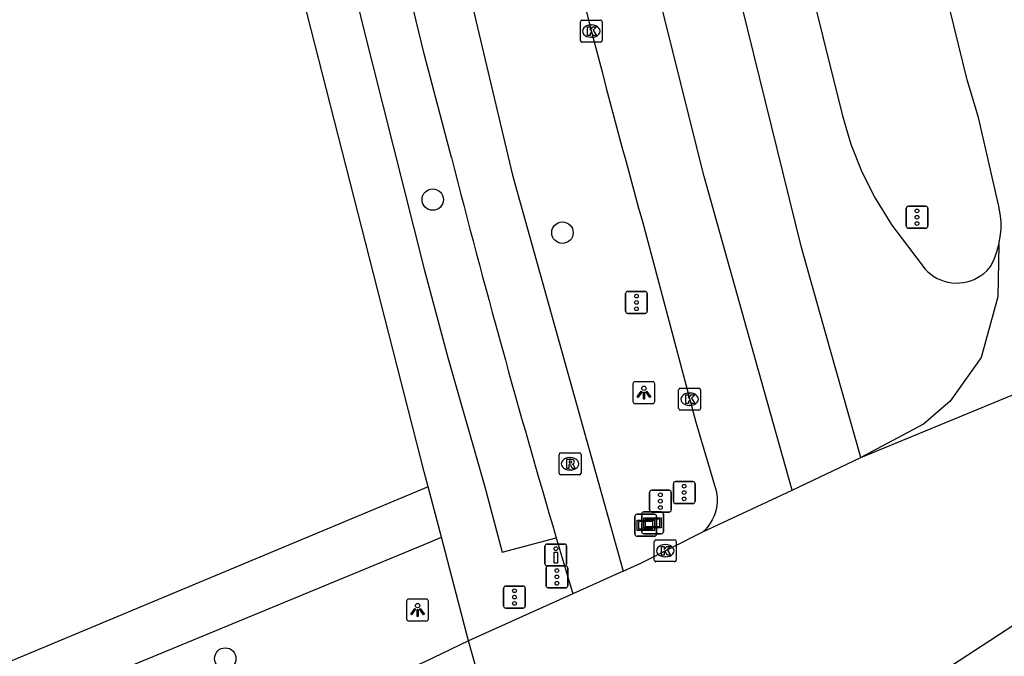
# Model space of a CAD drawing. Extents: x 158038 to 159242, y 380133 to 381214.
# Drawn here: x 158981.53 to 159026.48, y 381109.91 to 381138.99 of the extents above; entities that cross this region are included whole.
import ezdxf

# ---------------------------------------------------------------- set-up
doc = ezdxf.new("R2010")
doc.units = 0
for name, color, linetype in [('IMGEO_Boom', 7, 'Continuous'), ('IMGEO_Drukknoppaal', 7, 'Continuous'), ('IMGEO_Fietspad_gesloten', 7, 'Continuous'), ('IMGEO_Kolk', 7, 'Continuous'), ('IMGEO_Lichtpunt', 7, 'Continuous'), ('IMGEO_Rijbaan_regionaal_gesloten', 7, 'Continuous'), ('IMGEO_Rioolput', 7, 'Continuous'), ('IMGEO_Verkeersregelinstallatiepaal', 7, 'Continuous'), ('IMGEO_Verklikker', 7, 'Continuous'), ('IMGEO_Voetpad_open', 7, 'Continuous')]:
    doc.layers.add(name, color=color, linetype=linetype)

msp = doc.modelspace()

# ---------------------------------------------------------------- linework, layer by layer
at = {"layer": 'IMGEO_Boom'}
for centre in [(159000.387, 381130.776), (159006.308, 381129.263), (158990.913, 381109.811)]:
    msp.add_circle(centre, 0.489, dxfattribs=at)
at = {"layer": 'IMGEO_Drukknoppaal'}
for p, q in [((159005.509, 381114.139), (159005.509, 381114.939)), ((159005.509, 381114.939), (159005.509, 381114.139)), ((159005.609, 381115.039), (159006.399, 381115.039)), ((159006.399, 381115.039), (159005.609, 381115.039)), ((159006.499, 381114.939), (159006.499, 381114.139)), ((159006.499, 381114.139), (159006.499, 381114.939)), ((159006.399, 381114.039), (159005.609, 381114.039)), ((159005.609, 381114.039), (159006.399, 381114.039))]:
    msp.add_line(p, q, dxfattribs=at)
msp.add_lwpolyline([(159006.079, 381114.664), (159006.079, 381114.164), (159005.929, 381114.164), (159005.929, 381114.664), (159006.079, 381114.664)], dxfattribs=at)
msp.add_circle((159006.004, 381114.829), 0.085, dxfattribs=at)
for centre, start, end in [((159005.609, 381114.939), 90, 180), ((159005.609, 381114.939), 90, 180), ((159006.399, 381114.939), 0, 90), ((159006.399, 381114.939), 360, 90), ((159005.609, 381114.139), 180, 270), ((159005.609, 381114.139), 180, 270), ((159006.399, 381114.139), 270, 0), ((159006.399, 381114.139), 270, 0)]:
    msp.add_arc(centre, 0.1, start, end, dxfattribs=at)
at = {"layer": 'IMGEO_Fietspad_gesloten'}
for points in [[(158994.243, 381176.362), (158997.663, 381159.381), (159000, 381148.93), (159004.033, 381131.886), (159009.08, 381113.808)], [(159001.234, 381132.701), (159000, 381137.433), (158996.889, 381150.268)], [(159006.023, 381115.325), (159006.782, 381112.77)]]:
    msp.add_lwpolyline(points, dxfattribs=at)
msp.add_arc((159483.791, 381256.351), 498.147, 194.37215, 196.44533, dxfattribs=at)
at = {"layer": 'IMGEO_Kolk'}
for p, q in [((159007.199, 381138.972), (159008.051, 381138.972)), ((159007.124, 381138.046), (159007.124, 381138.898)), ((159007.612, 381138.752), (159007.637, 381138.752)), ((159008.125, 381138.898), (159008.125, 381138.046)), ((159007.635, 381138.192), (159007.61, 381138.192)), ((159008.051, 381137.972), (159007.199, 381137.972)), ((159011.613, 381121.23), (159011.613, 381122.082)), ((159011.688, 381122.156), (159012.54, 381122.156)), ((159012.101, 381121.936), (159012.126, 381121.936)), ((159012.614, 381122.082), (159012.614, 381121.23)), ((159012.54, 381121.156), (159011.688, 381121.156)), ((159012.124, 381121.376), (159012.099, 381121.376)), ((159010.502, 381114.31), (159010.502, 381115.162)), ((159010.577, 381115.236), (159011.429, 381115.236)), ((159011.503, 381115.162), (159011.503, 381114.31)), ((159010.99, 381115.016), (159011.015, 381115.016)), ((159011.429, 381114.236), (159010.577, 381114.236)), ((159011.013, 381114.456), (159010.988, 381114.456))]:
    msp.add_line(p, q, dxfattribs=at)
for points in [[(159007.199, 381138.972), (159008.051, 381138.972)], [(159007.124, 381138.046), (159007.124, 381138.898)], [(159007.445, 381138.672), (159007.568, 381138.672), (159007.568, 381138.521), (159007.698, 381138.672), (159007.862, 381138.672), (159007.716, 381138.521), (159007.869, 381138.272), (159007.717, 381138.272), (159007.632, 381138.436), (159007.568, 381138.369), (159007.568, 381138.272), (159007.445, 381138.272), (159007.445, 381138.672)], [(159008.125, 381138.898), (159008.125, 381138.046)], [(159008.051, 381137.972), (159007.199, 381137.972)], [(159011.613, 381121.23), (159011.613, 381122.082)], [(159011.688, 381122.156), (159012.54, 381122.156)], [(159012.614, 381122.082), (159012.614, 381121.23)], [(159011.934, 381121.856), (159012.057, 381121.856), (159012.057, 381121.705), (159012.187, 381121.856), (159012.351, 381121.856), (159012.205, 381121.705), (159012.358, 381121.456), (159012.206, 381121.456), (159012.121, 381121.62), (159012.057, 381121.553), (159012.057, 381121.456), (159011.934, 381121.456), (159011.934, 381121.856)], [(159012.54, 381121.156), (159011.688, 381121.156)], [(159010.502, 381114.31), (159010.502, 381115.162)], [(159010.577, 381115.236), (159011.429, 381115.236)], [(159011.503, 381115.162), (159011.503, 381114.31)], [(159010.823, 381114.936), (159010.946, 381114.936), (159010.946, 381114.785), (159011.076, 381114.936), (159011.24, 381114.936), (159011.094, 381114.785), (159011.247, 381114.536), (159011.095, 381114.536), (159011.01, 381114.7), (159010.946, 381114.633), (159010.946, 381114.536), (159010.823, 381114.536), (159010.823, 381114.936)], [(159011.429, 381114.236), (159010.577, 381114.236)]]:
    msp.add_lwpolyline(points, dxfattribs=at)
for centre, start, end in [((159007.201, 381138.896), 91.552, 178.448), ((159007.201, 381138.896), 91.552, 178.448), ((159008.049, 381138.896), 1.552, 88.448), ((159008.049, 381138.896), 1.552, 88.448), ((159007.201, 381138.048), 181.552, 268.448), ((159007.201, 381138.048), 181.552, 268.448), ((159008.049, 381138.048), 271.552, 358.448), ((159008.049, 381138.048), 271.552, 358.448), ((159011.69, 381122.08), 91.552, 178.448), ((159011.69, 381122.08), 91.552, 178.448), ((159012.538, 381122.08), 1.552, 88.448), ((159012.538, 381122.08), 1.552, 88.448), ((159011.69, 381121.232), 181.552, 268.448), ((159011.69, 381121.232), 181.552, 268.448), ((159012.538, 381121.232), 271.552, 358.448), ((159012.538, 381121.232), 271.552, 358.448), ((159010.579, 381115.16), 91.552, 178.448), ((159010.579, 381115.16), 91.552, 178.448), ((159011.427, 381115.16), 1.552, 88.448), ((159011.427, 381115.16), 1.552, 88.448), ((159010.579, 381114.312), 181.552, 268.448), ((159010.579, 381114.312), 181.552, 268.448), ((159011.427, 381114.312), 271.552, 358.448), ((159011.427, 381114.312), 271.552, 358.448)]:
    msp.add_arc(centre, 0.0765, start, end, dxfattribs=at)
for centre, major_axis, ratio, start_param, end_param in [((159007.611, 381138.472), (-0.387, 0.002), 0.722429, 4.712389, 7.853982), ((159007.636, 381138.472), (-0.39, 0.002), 0.717154, 1.570796, 4.712389), ((159012.1, 381121.656), (-0.387, 0.002), 0.722429, 4.712389, 7.853982), ((159012.125, 381121.656), (-0.39, 0.002), 0.717154, 1.570796, 4.712389), ((159010.989, 381114.736), (-0.387, 0.002), 0.722429, 4.712389, 7.853982), ((159011.014, 381114.736), (-0.39, 0.002), 0.717154, 1.570796, 4.712389)]:
    msp.add_ellipse(centre, major_axis=major_axis, ratio=ratio, start_param=start_param, end_param=end_param, dxfattribs=at)
at = {"layer": 'IMGEO_Lichtpunt'}
for p, q in [((159009.528, 381122.36), (159009.528, 381121.553)), ((159009.528, 381122.36), (159009.528, 381121.553)), ((159010.43, 381122.455), (159009.622, 381122.455)), ((159010.43, 381122.455), (159009.622, 381122.455)), ((159010.524, 381121.553), (159010.524, 381122.36)), ((159010.524, 381121.553), (159010.524, 381122.36)), ((159009.622, 381121.459), (159010.43, 381121.459)), ((159009.622, 381121.459), (159010.43, 381121.459)), ((158999.192, 381112.43), (158999.192, 381111.623)), ((158999.192, 381112.43), (158999.192, 381111.623)), ((159000.094, 381112.525), (158999.286, 381112.525)), ((159000.094, 381112.525), (158999.286, 381112.525)), ((159000.188, 381111.623), (159000.188, 381112.43)), ((159000.188, 381111.623), (159000.188, 381112.43)), ((158999.286, 381111.529), (159000.094, 381111.529)), ((158999.286, 381111.529), (159000.094, 381111.529))]:
    msp.add_line(p, q, dxfattribs=at)
for points in [[(159009.902, 381122.024), (159009.941, 381121.996), (159009.753, 381121.734), (159009.715, 381121.761), (159009.902, 381122.024)], [(159010.004, 381121.976), (159010.051, 381121.976), (159010.051, 381121.654), (159010.004, 381121.654), (159010.004, 381121.976)], [(159010.114, 381121.996), (159010.152, 381122.023), (159010.339, 381121.761), (159010.3, 381121.733), (159010.114, 381121.996)], [(158999.566, 381112.094), (158999.605, 381112.066), (158999.417, 381111.804), (158999.379, 381111.831), (158999.566, 381112.094)], [(158999.668, 381112.046), (158999.715, 381112.046), (158999.715, 381111.724), (158999.668, 381111.724), (158999.668, 381112.046)], [(158999.778, 381112.066), (158999.816, 381112.093), (159000.003, 381111.831), (158999.964, 381111.803), (158999.778, 381112.066)]]:
    msp.add_lwpolyline(points, dxfattribs=at)
for centre in [(159010.027, 381122.158), (158999.691, 381112.228)]:
    msp.add_circle(centre, 0.0994, dxfattribs=at)
for centre, start, end in [((159009.622, 381122.36), 90, 180), ((159009.622, 381122.36), 90, 180), ((159010.43, 381122.36), 0, 90), ((159010.43, 381122.36), 0, 90), ((159009.622, 381121.553), 180, 270), ((159009.622, 381121.553), 180, 270), ((159010.43, 381121.553), 270, 0), ((159010.43, 381121.553), 270, 360), ((158999.286, 381112.43), 90, 180), ((158999.286, 381112.43), 90, 180), ((159000.094, 381112.43), 0, 90), ((159000.094, 381112.43), 0, 90), ((158999.286, 381111.623), 180, 270), ((158999.286, 381111.623), 180, 270), ((159000.094, 381111.623), 270, 0), ((159000.094, 381111.623), 270, 360)]:
    msp.add_arc(centre, 0.0946, start, end, dxfattribs=at)
at = {"layer": 'IMGEO_Rijbaan_regionaal_gesloten'}
for points in [[(159016.794, 381117.504), (159015.258, 381122.974), (159012.773, 381131.825), (159008.5, 381148.925), (159005.036, 381164.765), (159002.607, 381176.87), (159000.493, 381188.3), (158998.631, 381202.582)], [(159019.929, 381118.995), (159018.552, 381123.881), (159017.226, 381128.586), (159013.673, 381142.985), (159010.434, 381156.62), (159006.746, 381174.395), (159004.452, 381187.13), (159002.939, 381200.238)], [(159026.236, 381128.725), (159026.298, 381129.072), (159026.33, 381129.424), (159026.33, 381129.777), (159026.298, 381130.128), (159026.235, 381130.476), (159026.184, 381130.677), (159025.301, 381134.518), (159024.785, 381136.239), (159019.94, 381155.999), (159015.836, 381175.96), (159012.411, 381194.843)], [(159014.658, 381152.423), (159019.092, 381134.601), (159019.475, 381133.302), (159019.973, 381132.043), (159020.582, 381130.833), (159021.296, 381129.682), (159021.303, 381129.672), (159022.866, 381127.599), (159022.989, 381127.475), (159023.123, 381127.363), (159023.266, 381127.263), (159023.417, 381127.177), (159023.576, 381127.104), (159023.74, 381127.046), (159023.909, 381127.002), (159024.082, 381126.974), (159024.256, 381126.962), (159024.43, 381126.965), (159024.603, 381126.983), (159024.775, 381127.017), (159024.942, 381127.066), (159025.104, 381127.13), (159025.26, 381127.209), (159025.409, 381127.3), (159025.548, 381127.405), (159025.678, 381127.522), (159025.797, 381127.65), (159025.866, 381127.736), (159026.019, 381128.054), (159026.142, 381128.385), (159026.236, 381128.725)], [(159010.143, 381129.084), (159012.404, 381120.606), (159013.291, 381117.583), (159013.32, 381117.474), (159013.351, 381117.305), (159013.367, 381117.135), (159013.368, 381116.963), (159013.353, 381116.792), (159013.323, 381116.624), (159013.279, 381116.458), (159013.219, 381116.297), (159013.146, 381116.142), (159013.059, 381115.995), (159012.959, 381115.855), (159012.847, 381115.725), (159012.724, 381115.606)], [(159026.236, 381128.725), (159026.189, 381126.327), (159025.429, 381123.558), (159024.012, 381121.573), (159022.795, 381120.522), (159019.929, 381118.995)], [(159019.929, 381118.995), (159031.412, 381123.722)], [(159044.464, 381121.793), (159026.913, 381111.328), (159023.33, 381108.996), (159019.13, 381106.991), (159004.875, 381100.419)], [(159016.794, 381117.504), (159019.929, 381118.995)], [(159012.724, 381115.606), (159016.794, 381117.504)], [(159009.08, 381113.808), (159009.911, 381114.184), (159012.724, 381115.606)], [(159009.08, 381113.808), (159006.782, 381112.77)], [(159006.782, 381112.77), (159002.023, 381110.619)], [(159002.023, 381110.619), (159000, 381109.65), (158978.517, 381100.246), (158975.406, 381098.992), (158958.481, 381093.141)], [(159003.067, 381106.884), (159002.023, 381110.619)]]:
    msp.add_lwpolyline(points, dxfattribs=at)
msp.add_arc((159586.345, 381288.604), 597.875, 193.303294, 195.474571, dxfattribs=at)
at = {"layer": 'IMGEO_Rioolput'}
for p, q in [((159006.231, 381119.207), (159007.083, 381119.207)), ((159006.156, 381118.281), (159006.156, 381119.133)), ((159006.644, 381118.987), (159006.669, 381118.987)), ((159007.157, 381119.133), (159007.157, 381118.281)), ((159006.667, 381118.427), (159006.642, 381118.427)), ((159007.083, 381118.207), (159006.231, 381118.207))]:
    msp.add_line(p, q, dxfattribs=at)
for points in [[(159006.231, 381119.207), (159007.083, 381119.207)], [(159006.156, 381118.281), (159006.156, 381119.133)], [(159006.745, 381118.905), (159006.493, 381118.907), (159006.493, 381118.507)], [(159006.671, 381118.826), (159006.617, 381118.826), (159006.617, 381118.745)], [(159006.617, 381118.745), (159006.669, 381118.745)], [(159007.157, 381119.133), (159007.157, 381118.281)], [(159006.493, 381118.507), (159006.617, 381118.507), (159006.617, 381118.669), (159006.628, 381118.669)], [(159006.675, 381118.64), (159006.746, 381118.507), (159006.886, 381118.507), (159006.821, 381118.633)], [(159007.083, 381118.207), (159006.231, 381118.207)]]:
    msp.add_lwpolyline(points, dxfattribs=at)
for centre, radius, start, end in [((159006.233, 381119.131), 0.0765, 91.552, 178.448), ((159006.233, 381119.131), 0.0765, 91.552, 178.448), ((159007.081, 381119.131), 0.0765, 1.552, 88.448), ((159007.081, 381119.131), 0.0765, 1.552, 88.448), ((159006.653, 381118.934), 0.19, 274.7715, 282.9687), ((159006.677, 381118.73), 0.0964, 77.0061, 93.1865), ((159006.691, 381118.787), 0.0378, 276.6634, 79.6772), ((159006.744, 381118.795), 0.109, 350.3612, 89.416), ((159006.742, 381118.795), 0.112, 277.5842, 350.9817), ((159006.233, 381118.283), 0.0765, 181.552, 268.448), ((159006.233, 381118.283), 0.0765, 181.552, 268.448), ((159006.627, 381118.616), 0.0533, 26.0293, 88.6989), ((159006.726, 381118.58), 0.108, 29.5134, 73.7905), ((159007.081, 381118.283), 0.0765, 271.552, 358.448), ((159007.081, 381118.283), 0.0765, 271.552, 358.448)]:
    msp.add_arc(centre, radius, start, end, dxfattribs=at)
for centre, major_axis, ratio, start_param, end_param in [((159006.643, 381118.707), (-0.387, 0.002), 0.722429, 4.712389, 7.853982), ((159006.668, 381118.707), (-0.39, 0.002), 0.717154, 1.570796, 4.712389)]:
    msp.add_ellipse(centre, major_axis=major_axis, ratio=ratio, start_param=start_param, end_param=end_param, dxfattribs=at)
at = {"layer": 'IMGEO_Verkeersregelinstallatiepaal'}
for p, q in [((159022.1, 381130.469), (159022.89, 381130.469)), ((159022.89, 381130.469), (159022.1, 381130.469)), ((159022, 381129.569), (159022, 381130.369)), ((159022, 381130.369), (159022, 381129.569)), ((159022.99, 381130.369), (159022.99, 381129.569)), ((159022.99, 381129.569), (159022.99, 381130.369)), ((159022.89, 381129.469), (159022.1, 381129.469)), ((159022.1, 381129.469), (159022.89, 381129.469)), ((159009.189, 381125.678), (159009.189, 381126.478)), ((159009.189, 381126.478), (159009.189, 381125.678)), ((159009.289, 381126.578), (159010.079, 381126.578)), ((159010.079, 381126.578), (159009.289, 381126.578)), ((159010.179, 381126.478), (159010.179, 381125.678)), ((159010.179, 381125.678), (159010.179, 381126.478)), ((159010.079, 381125.578), (159009.289, 381125.578)), ((159009.289, 381125.578), (159010.079, 381125.578)), ((159011.47, 381117.892), (159012.26, 381117.892)), ((159012.26, 381117.892), (159011.47, 381117.892)), ((159010.283, 381116.598), (159010.283, 381117.398)), ((159010.283, 381117.398), (159010.283, 381116.598)), ((159010.383, 381117.498), (159011.173, 381117.498)), ((159011.173, 381117.498), (159010.383, 381117.498)), ((159011.273, 381117.398), (159011.273, 381116.598)), ((159011.273, 381116.598), (159011.273, 381117.398)), ((159011.37, 381116.992), (159011.37, 381117.792)), ((159011.37, 381117.792), (159011.37, 381116.992)), ((159012.36, 381117.792), (159012.36, 381116.992)), ((159012.36, 381116.992), (159012.36, 381117.792)), ((159011.173, 381116.498), (159010.383, 381116.498)), ((159010.383, 381116.498), (159011.173, 381116.498)), ((159012.26, 381116.892), (159011.47, 381116.892)), ((159011.47, 381116.892), (159012.26, 381116.892)), ((159005.561, 381113.138), (159005.561, 381113.938)), ((159005.561, 381113.938), (159005.561, 381113.138)), ((159005.661, 381114.038), (159006.451, 381114.038)), ((159006.451, 381114.038), (159005.661, 381114.038)), ((159006.551, 381113.938), (159006.551, 381113.138)), ((159006.551, 381113.138), (159006.551, 381113.938)), ((159003.622, 381112.217), (159003.622, 381113.017)), ((159003.622, 381113.017), (159003.622, 381112.217)), ((159003.722, 381113.117), (159004.512, 381113.117)), ((159004.512, 381113.117), (159003.722, 381113.117)), ((159004.612, 381113.017), (159004.612, 381112.217)), ((159004.612, 381112.217), (159004.612, 381113.017)), ((159006.451, 381113.038), (159005.661, 381113.038)), ((159005.661, 381113.038), (159006.451, 381113.038)), ((159004.512, 381112.117), (159003.722, 381112.117)), ((159003.722, 381112.117), (159004.512, 381112.117))]:
    msp.add_line(p, q, dxfattribs=at)
for centre in [(159022.495, 381130.259), (159022.495, 381129.969), (159022.495, 381129.679), (159009.684, 381126.368), (159009.684, 381126.078), (159009.684, 381125.788), (159010.778, 381117.288), (159011.865, 381117.682), (159011.865, 381117.392), (159010.778, 381116.998), (159011.865, 381117.102), (159010.778, 381116.708), (159006.056, 381113.828), (159006.056, 381113.538), (159006.056, 381113.248), (159004.117, 381112.907), (159004.117, 381112.617), (159004.117, 381112.327)]:
    msp.add_circle(centre, 0.085, dxfattribs=at)
for centre, start, end in [((159022.1, 381130.369), 90, 180), ((159022.1, 381130.369), 90, 180), ((159022.89, 381130.369), 0, 90), ((159022.89, 381130.369), 360, 90), ((159022.1, 381129.569), 180, 270), ((159022.1, 381129.569), 180, 270), ((159022.89, 381129.569), 270, 0), ((159022.89, 381129.569), 270, 0), ((159009.289, 381126.478), 90, 180), ((159009.289, 381126.478), 90, 180), ((159010.079, 381126.478), 0, 90), ((159010.079, 381126.478), 360, 90), ((159009.289, 381125.678), 180, 270), ((159009.289, 381125.678), 180, 270), ((159010.079, 381125.678), 270, 0), ((159010.079, 381125.678), 270, 0), ((159011.47, 381117.792), 90, 180), ((159011.47, 381117.792), 90, 180), ((159012.26, 381117.792), 0, 90), ((159012.26, 381117.792), 360, 90), ((159010.383, 381117.398), 90, 180), ((159010.383, 381117.398), 90, 180), ((159011.173, 381117.398), 0, 90), ((159011.173, 381117.398), 360, 90), ((159011.47, 381116.992), 180, 270), ((159011.47, 381116.992), 180, 270), ((159012.26, 381116.992), 270, 0), ((159012.26, 381116.992), 270, 0), ((159010.383, 381116.598), 180, 270), ((159010.383, 381116.598), 180, 270), ((159011.173, 381116.598), 270, 0), ((159011.173, 381116.598), 270, 0), ((159005.661, 381113.938), 90, 180), ((159005.661, 381113.938), 90, 180), ((159006.451, 381113.938), 0, 90), ((159006.451, 381113.938), 360, 90), ((159003.722, 381113.017), 90, 180), ((159003.722, 381113.017), 90, 180), ((159004.512, 381113.017), 0, 90), ((159004.512, 381113.017), 360, 90), ((159005.661, 381113.138), 180, 270), ((159005.661, 381113.138), 180, 270), ((159006.451, 381113.138), 270, 0), ((159006.451, 381113.138), 270, 0), ((159003.722, 381112.217), 180, 270), ((159003.722, 381112.217), 180, 270), ((159004.512, 381112.217), 270, 0), ((159004.512, 381112.217), 270, 0)]:
    msp.add_arc(centre, 0.1, start, end, dxfattribs=at)
at = {"layer": 'IMGEO_Verklikker'}
for p, q in [((159010.024, 381116.511), (159010.814, 381116.511)), ((159010.814, 381116.511), (159010.024, 381116.511)), ((159009.617, 381115.498), (159009.617, 381116.298)), ((159009.617, 381116.298), (159009.617, 381115.498)), ((159009.717, 381116.398), (159010.507, 381116.398)), ((159010.507, 381116.398), (159009.717, 381116.398)), ((159009.924, 381115.611), (159009.924, 381116.411)), ((159009.924, 381116.411), (159009.924, 381115.611)), ((159010.607, 381116.298), (159010.607, 381115.498)), ((159010.607, 381115.498), (159010.607, 381116.298)), ((159010.914, 381116.411), (159010.914, 381115.611)), ((159010.914, 381115.611), (159010.914, 381116.411)), ((159010.507, 381115.398), (159009.717, 381115.398)), ((159009.717, 381115.398), (159010.507, 381115.398)), ((159010.814, 381115.511), (159010.024, 381115.511)), ((159010.024, 381115.511), (159010.814, 381115.511))]:
    msp.add_line(p, q, dxfattribs=at)
for points in [[(159009.718, 381116.13), (159010.506, 381116.13), (159010.506, 381115.666), (159009.718, 381115.666), (159009.718, 381116.13)], [(159009.783, 381116.065), (159009.783, 381115.731), (159010.441, 381115.731), (159010.441, 381116.065), (159009.783, 381116.065)], [(159010.025, 381116.243), (159010.813, 381116.243), (159010.813, 381115.779), (159010.025, 381115.779), (159010.025, 381116.243)], [(159010.09, 381116.178), (159010.09, 381115.844), (159010.748, 381115.844), (159010.748, 381116.178), (159010.09, 381116.178)]]:
    msp.add_lwpolyline(points, dxfattribs=at)
for centre, start, end in [((159010.024, 381116.411), 90, 180), ((159010.024, 381116.411), 90, 180), ((159010.814, 381116.411), 0, 90), ((159010.814, 381116.411), 360, 90), ((159009.717, 381116.298), 90, 180), ((159009.717, 381116.298), 90, 180), ((159010.507, 381116.298), 0, 90), ((159010.507, 381116.298), 360, 90), ((159010.024, 381115.611), 180, 270), ((159010.024, 381115.611), 180, 270), ((159010.814, 381115.611), 270, 0), ((159010.814, 381115.611), 270, 0), ((159009.717, 381115.498), 180, 270), ((159009.717, 381115.498), 180, 270), ((159010.507, 381115.498), 270, 0), ((159010.507, 381115.498), 270, 0)]:
    msp.add_arc(centre, 0.1, start, end, dxfattribs=at)
at = {"layer": 'IMGEO_Voetpad_open'}
for points in [[(159000.18, 381117.649), (159000, 381118.337), (158992.158, 381149.05), (158990.836, 381154.837), (158986.225, 381178.057), (158983.127, 381197.362)], [(158996.889, 381150.268), (158994.571, 381149.704), (158997.162, 381138.841), (159000, 381127.591), (159001.075, 381123.561), (159002.756, 381117.651), (159003.552, 381114.675), (159006.023, 381115.325)], [(159000.18, 381117.649), (159000, 381117.574), (158963.765, 381102.447), (158959.047, 381100.489)], [(159000.782, 381115.352), (159000.18, 381117.649)], [(158960.86, 381098.818), (158964.367, 381100.289), (159000, 381115.026), (159000.782, 381115.352)], [(159002.023, 381110.619), (159000.782, 381115.352)]]:
    msp.add_lwpolyline(points, dxfattribs=at)

doc.saveas('drawing.dxf')
